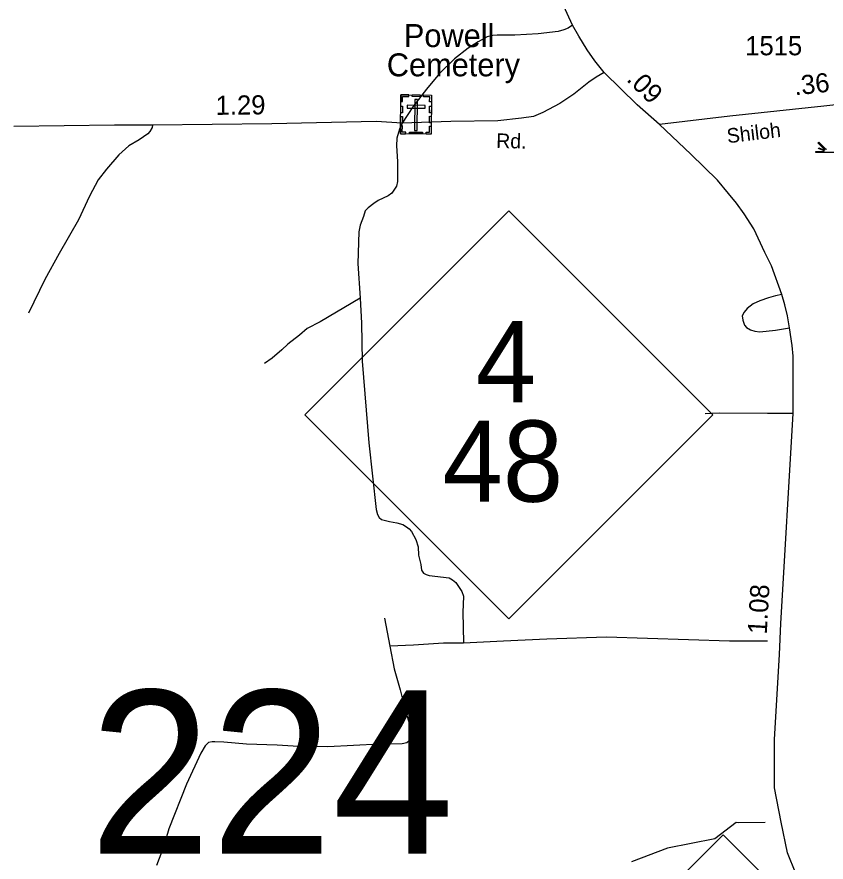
# Model space of a CAD drawing. Extents: x 2220236 to 2384410, y 720751 to 894131.
# Drawn here: x 2346593 to 2351875, y 852126 to 857644 of the extents above; entities that cross this region are included whole.
import ezdxf

# ---------------------------------------------------------------- set-up
doc = ezdxf.new("R2010")
doc.units = 0
doc.layers.add('Default', color=7, linetype='Continuous')

msp = doc.modelspace()

# ---------------------------------------------------------------- linework, layer by layer
at = {"layer": 'Default'}
for p, q in [((2348472.5, 855045.9), (2349804.4, 856377.9)), ((2349804.4, 856377.9), (2351136.4, 855045.9)), ((2349804.4, 853714), (2348472.5, 855045.9)), ((2351136.4, 855045.9), (2349804.4, 853714)), ((2348992.7, 853717.7), (2349026.7, 853536.2))]:
    msp.add_line(p, q, dxfattribs=at)
for points in [[(2350427.3, 857279.9), (2350366.6, 857357.1), (2350315.6, 857428.4), (2350260.5, 857517.8), (2350219.8, 857589.4), (2350149.9, 857742.4)], [(2350427.3, 857279.9), (2350366.6, 857357.1), (2350315.6, 857428.4), (2350260.5, 857517.8), (2350219.8, 857589.4), (2350149.9, 857742.4)], [(2350219.8, 857589.4), (2350191.9, 857571), (2350162.2, 857558.6), (2350126.2, 857548.1), (2349996.6, 857532.6), (2349842.7, 857524.7), (2349728.8, 857525.5), (2349700.7, 857523.1), (2349662.9, 857512.6), (2349603.3, 857481.9), (2349539.8, 857439.1), (2349448.6, 857370.2), (2349351.9, 857275), (2349267, 857172), (2349178.5, 857057), (2349107.8, 856950.2)], [(2350427.3, 857279.9), (2350374.5, 857250.7), (2350327, 857217.1), (2350229.2, 857138.8), (2350137, 857077.3), (2350026.6, 857018.6), (2349965.1, 856993.4), (2349886.9, 856982.2), (2349733.2, 856965.5), (2349425.8, 856959.9), (2349107.8, 856950.2), (2348937.7, 856960.1), (2348257.9, 856945.9), (2347478, 856936.2), (2347230, 856936.2), (2346573.1, 856927.8)], [(2350427.3, 857279.9), (2350374.5, 857250.7), (2350327, 857217.1), (2350229.2, 857138.8), (2350137, 857077.3), (2350026.6, 857018.6), (2349965.1, 856993.4), (2349886.9, 856982.2), (2349733.2, 856965.5), (2349425.8, 856959.9), (2349107.8, 856950.2), (2348937.7, 856960.1), (2348257.9, 856945.9), (2347478, 856936.2), (2347230, 856936.2), (2346573.1, 856927.8)], [(2350787.3, 856942.3), (2350641.9, 857068.6), (2350427.3, 857279.9)], [(2350787.3, 856942.3), (2350641.9, 857068.6), (2350427.3, 857279.9)], [(2352690.5, 857200.7), (2352333.1, 857130.8), (2352129.4, 857097.6), (2351920.2, 857068.4), (2351861, 857062)], [(2352690.5, 857200.7), (2352333.1, 857130.8), (2352129.4, 857097.6), (2351920.2, 857068.4), (2351861, 857062)], [(2351861, 857062), (2351246.1, 856995.7), (2350787.3, 856942.3)], [(2351861, 857062), (2351246.1, 856995.7), (2350787.3, 856942.3)], [(2347478, 856936.2), (2347475.9, 856921.5), (2347461.2, 856896.2), (2347448.6, 856879.4), (2347391.8, 856841.5), (2347324.6, 856801.6), (2347257.3, 856742.7), (2347177.4, 856650.2), (2347122.8, 856580.7), (2347067.1, 856473.5), (2346995.6, 856319.9), (2346869.5, 856099.1), (2346774.9, 855928.7), (2346669.8, 855710)], [(2349107.8, 856950.2), (2349090.3, 856909.9), (2349073, 856851.8), (2349071.7, 856801.7), (2349076.8, 856699.9), (2349078.4, 856569.9), (2349070.7, 856537.7), (2349041.3, 856493.5), (2349015.6, 856475.3), (2348951.8, 856444.4), (2348922.2, 856426), (2348886.5, 856397.7), (2348866.7, 856377.5), (2348855.2, 856341.2), (2348833.9, 856285.1), (2348824.5, 856240.9), (2348818.9, 856035), (2348833.6, 855807.1)], [(2351677.2, 852051.8), (2351623.2, 852186.8), (2351580.8, 852387.3), (2351538.4, 852611), (2351538.4, 852927.2), (2351571.2, 853482.5), (2351578.9, 853683.1), (2351659.2, 855055.8), (2351660.2, 855346.1), (2351660.2, 855428.1), (2351653.9, 855499.6), (2351637.1, 855613.2), (2351622.4, 855693.1), (2351605.6, 855764.6), (2351586.6, 855831.9), (2351518.3, 856019.1), (2351476.3, 856105.3), (2351403.3, 856259.9), (2351340.3, 856357.2), (2351289.3, 856428.6), (2351238.7, 856491.9), (2351165.6, 856577), (2350991.7, 856748.7), (2350787.3, 856942.3)], [(2351677.2, 852051.8), (2351623.2, 852186.8), (2351580.8, 852387.3), (2351538.4, 852611), (2351538.4, 852927.2), (2351571.2, 853482.5), (2351578.9, 853683.1), (2351659.2, 855055.8), (2351660.2, 855346.1), (2351660.2, 855428.1), (2351653.9, 855499.6), (2351637.1, 855613.2), (2351622.4, 855693.1), (2351605.6, 855764.6), (2351586.6, 855831.9), (2351518.3, 856019.1), (2351476.3, 856105.3), (2351403.3, 856259.9), (2351340.3, 856357.2), (2351289.3, 856428.6), (2351238.7, 856491.9), (2351165.6, 856577), (2350991.7, 856748.7), (2350787.3, 856942.3)], [(2352025.6, 856758.1), (2351808.1, 856758.1), (2351808.1, 856765.2), (2351860.7, 856765.3), (2351862.7, 856768.9), (2351824.5, 856783.7), (2351827.4, 856788.9), (2351865.1, 856773.2), (2351866.7, 856776), (2351822.3, 856820.6), (2351827.4, 856825.7), (2351872.7, 856780.2), (2351879, 856782.6)], [(2351586.6, 855831.9), (2351544.6, 855823.5), (2351498.7, 855809.2), (2351443.1, 855790.5), (2351399.3, 855770), (2351359.7, 855739.5), (2351339.8, 855717.3), (2351328.2, 855693.2), (2351332.6, 855663.2), (2351342.9, 855631.4), (2351355.2, 855615.5), (2351381.4, 855601.9), (2351409.4, 855592.1), (2351443.3, 855588.7), (2351545.3, 855599.8), (2351637.1, 855613.2)], [(2348833.6, 855807.1), (2348571.6, 855654.1), (2348488.2, 855609.1), (2348438.7, 855566.5), (2348361.2, 855507.7), (2348321.7, 855471.2), (2348258.5, 855416.4), (2348208.9, 855381.8)], [(2348833.6, 855807.1), (2348841.6, 855645.4), (2348846.5, 855395.5), (2348890.9, 854862.2), (2348938.2, 854429), (2348946.6, 854395.1), (2348958.8, 854375.2), (2348972.9, 854363.4), (2349025.1, 854349.9), (2349073.1, 854340.4), (2349113.2, 854329.1), (2349135.3, 854315.4), (2349153.5, 854301.5), (2349169.8, 854283.8), (2349196.4, 854232), (2349212.9, 854184.3), (2349215.5, 854130.4), (2349230.3, 854068.5), (2349234.7, 854032.5), (2349247, 854012.8), (2349265.2, 854002.9), (2349283.2, 853997.1), (2349415.3, 853982.7), (2349437.4, 853969), (2349457.8, 853951.2), (2349480.1, 853919.5), (2349498.4, 853891.8), (2349508.8, 853861.8), (2349504, 853755.8), (2349505.2, 853662), (2349508.9, 853556.2)], [(2351659.2, 855055.8), (2351493.1, 855055.8), (2351177.9, 855057.6), (2351085.9, 855052.4)], [(2351492.9, 853569.1), (2351244.9, 853569.1), (2350442.2, 853594.1), (2350053.3, 853581.5), (2349769.5, 853568.8), (2349508.9, 853556.2)], [(2349026.7, 853536.2), (2349056.6, 853388.5), (2349094.2, 853251.2), (2349129.9, 853111.6), (2349156.9, 853019.9), (2349161.6, 852974), (2349165.8, 852950), (2349160.1, 852928), (2349154.3, 852917.9), (2349138.4, 852903.9), (2349108.5, 852897.4), (2348958.5, 852895.7), (2348622.8, 852879.6), (2348504.9, 852880.2), (2348396.8, 852882.9), (2348292.8, 852889.7), (2348090.8, 852897.2), (2347944.7, 852909.5), (2347884.6, 852910.6), (2347866.7, 852912.5), (2347842.8, 852906.3), (2347821, 852886), (2347793.5, 852837.7), (2347700, 852634.5), (2347585.7, 852343.3), (2347549.1, 852225), (2347504.4, 852104.3)], [(2349508.9, 853556.2), (2349378.5, 853556.4), (2349182.8, 853542.2), (2349026.7, 853536.2)], [(2351478, 852384.3), (2351301.9, 852383.8), (2351288, 852385.7), (2351148.7, 852277.4), (2350840.9, 852217.5), (2350605.7, 852127.7)]]:
    msp.add_lwpolyline(points, dxfattribs=at)
for points in [[(2349099.8, 857135.2), (2349298.8, 857133.5), (2349296.7, 856878.9), (2349097.6, 856880.6)], [(2349099.4, 857091.9), (2349110.7, 857091.8), (2349111, 857124), (2349151.6, 857123.6), (2349151.7, 857134.8), (2349099.8, 857135.2)], [(2349173.8, 857134.6), (2349225.7, 857134.1), (2349225.6, 857122.7), (2349173.7, 857123.2)], [(2349208.5, 857105), (2349189.9, 857105.1), (2349188.1, 856902.4), (2349206.8, 856902.2)], [(2349298.5, 857090.1), (2349287.2, 857090.2), (2349287.5, 857122.4), (2349246.9, 857122.8), (2349247, 857133.9), (2349298.9, 857133.5)], [(2349098.7, 857017.7), (2349099.1, 857061), (2349110.5, 857061), (2349110.1, 857017.6)], [(2349140, 857066.8), (2349139.8, 857048.1), (2349257.6, 857047.1), (2349257.7, 857065.8)], [(2349286.5, 857017.2), (2349286.9, 857060.5), (2349298.3, 857060.4), (2349297.9, 857017.1)], [(2349098.2, 856950.5), (2349098.5, 856993.8), (2349109.9, 856993.7), (2349109.5, 856950.4)], [(2349285.9, 856951.3), (2349286.3, 856994.6), (2349297.7, 856994.5), (2349297.3, 856951.2)], [(2349130.7, 856880.4), (2349130.8, 856891.8), (2349108.8, 856892), (2349109.1, 856932.4), (2349098, 856932.5), (2349097.5, 856880.6)], [(2349263.6, 856879.2), (2349263.6, 856890.7), (2349285.6, 856890.5), (2349286, 856930.9), (2349297.1, 856930.8), (2349296.7, 856878.9)], [(2349155.2, 856891.6), (2349240, 856890.9), (2349239.9, 856879.5), (2349155.1, 856880.2)], [(2350871, 851972.3), (2351203.9, 852305.3), (2351536.9, 851972.3), (2351203.9, 851639.3)]]:
    msp.add_lwpolyline(points, close=True, dxfattribs=at)

# ---------------------------------------------------------------- texts
for s, height, p in [('  Powell', 150, (2349007.7, 857446.7)), ('1515', 125, (2351347.2, 857393.1)), ('Cemetery', 150, (2349007.7, 857255.7)), ('4', 530, (2349588.4, 855127.9)), ('48', 530, (2349370.6, 854478.9)), ('224', 1066.27, (2347066.9, 852181.2))]:
    msp.add_text(s, height=height, dxfattribs=at).set_placement(p)
for s, height, rotation, p in [('.09', 125, 315.4436, (2350566.9, 857230.2)), ('.36', 125, 6.152, (2351671.9, 857131.1)), ('1.29', 125, 0.7132, (2347891.1, 857003.8)), ('Shiloh', 95, 6.8045, (2351233, 856818.7)), ('Rd.', 95, 358.7096, (2349720.9, 856788.5)), ('1.08', 125, 86.6533, (2351487.6, 853611.6))]:
    msp.add_text(s, height=height, rotation=rotation, dxfattribs=at).set_placement(p)

doc.saveas('drawing.dxf')
